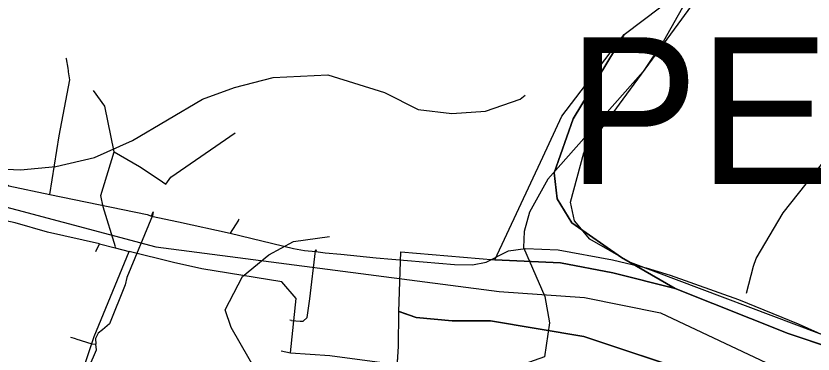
# Model space of a CAD drawing. Extents: x -662620 to -656370, y -1067090 to -1062990.
# Drawn here: x -660940.7 to -660805.1, y -1066287.9 to -1066230.3 of the extents above; entities that cross this region are included whole.
import ezdxf

# ---------------------------------------------------------------- set-up
doc = ezdxf.new("R2010")
doc.units = 0
for name, color, linetype in [('OBVOD_PÚ', 7, 'Continuous'), ('Organizacni_opatreni_ochranne_zatravnení__protierozni_rozmistovani_plodin__osevni_postup__stridani_plodin', 7, 'Continuous'), ('ORNÁ_PŮDA_-_STÁVAJÍCÍ', 7, 'Continuous'), ('OSTATNÍ_PLOCHA_-_STÁVAJÍCÍ', 7, 'Continuous'), ('PLYNOVOD_-_STL', 7, 'Continuous'), ('SDELOVACÍ_VEDENÍ_-_PODZEMNÍ', 7, 'Continuous'), ('SILNICE_II__TŘÍDY_A_III__TŘÍDY', 7, 'Continuous'), ('Trvalý_trávní_porost_-_stávající', 7, 'Continuous'), ('VRSTEVNICE_ZDŮRAZNĚNÁ', 7, 'Continuous'), ('VRSTEVNICE_ZÁKLADNÍ', 7, 'Continuous')]:
    doc.layers.add(name, color=color, linetype=linetype)

msp = doc.modelspace()

# ---------------------------------------------------------------- linework, layer by layer
at = {"layer": 'OBVOD_PÚ'}
for points in [[(-660837.28, -1066233.47), (-660831.01, -1066228.75)], [(-660847.86, -1066247.37), (-660837.28, -1066233.47)], [(-660851.07, -1066254.35), (-660847.86, -1066247.37)], [(-660859.28, -1066271.8), (-660851.07, -1066254.35)], [(-660875.56, -1066280.67), (-660875.23, -1066270.48)], [(-660875.23, -1066270.48), (-660859.28, -1066271.8)], [(-660875.66, -1066286.57), (-660875.56, -1066280.67)], [(-660876.98, -1066307.62), (-660875.66, -1066286.57)]]:
    msp.add_lwpolyline(points, dxfattribs=at)
at = {"layer": 'Organizacni_opatreni_ochranne_zatravnení__protierozni_rozmistovani_plodin__osevni_postup__stridani_plodin'}
msp.add_lwpolyline([(-660663.9, -1066344.3), (-660722.9, -1066323.6), (-660800.1, -1066285.9), (-660836.2, -1066272.3), (-660843.1, -1066268.3), (-660845.7, -1066265.2), (-660846.4, -1066262), (-660844.1, -1066253.6), (-660821.4, -1066222.5), (-660813.9, -1066207.3), (-660811, -1066201.6), (-660807.7, -1066197.9), (-660802.6, -1066196), (-660791.4, -1066197.2), (-660775.4, -1066197.2), (-660768.6, -1066197.5), (-660747.6, -1066195), (-660695.2, -1066169.2), (-660674.6, -1066159), (-660659.3, -1066148.6)], dxfattribs=at)
at = {"layer": 'ORNÁ_PŮDA_-_STÁVAJÍCÍ'}
for p, q in [((-660837.28, -1066233.47), (-660831.01, -1066228.75)), ((-660845.94, -1066247.8), (-660837.28, -1066233.47)), ((-660849.17, -1066256.99), (-660845.94, -1066247.8)), ((-660848.66, -1066261.45), (-660849.17, -1066256.99)), ((-660846.16, -1066265.52), (-660848.66, -1066261.45)), ((-660837.71, -1066271.42), (-660846.16, -1066265.52)), ((-660828.57, -1066276.71), (-660837.71, -1066271.42)), ((-660809.39, -1066284.39), (-660828.57, -1066276.71)), ((-660800.72, -1066287.26), (-660809.39, -1066284.39))]:
    msp.add_line(p, q, dxfattribs=at)
msp.add_lwpolyline([(-660671.78, -1066342.41), (-660687.72, -1066338.19), (-660714.92, -1066328.96), (-660736.8, -1066319.86), (-660748.23, -1066313.93), (-660776.04, -1066301.29), (-660790.11, -1066293.42), (-660800.72, -1066287.26), (-660809.39, -1066284.39), (-660828.57, -1066276.71), (-660837.71, -1066271.42), (-660846.16, -1066265.52), (-660848.66, -1066261.45), (-660849.17, -1066256.99), (-660845.94, -1066247.8), (-660837.28, -1066233.47), (-660831.01, -1066228.75)], dxfattribs=at)
at = {"layer": 'OSTATNÍ_PLOCHA_-_STÁVAJÍCÍ'}
for p, q in [((-660847.86, -1066247.37), (-660837.28, -1066233.47)), ((-660847.86, -1066247.37), (-660837.28, -1066233.47)), ((-660837.28, -1066233.47), (-660845.94, -1066247.8)), ((-660837.28, -1066233.47), (-660845.94, -1066247.8)), ((-660851.07, -1066254.35), (-660847.86, -1066247.37)), ((-660851.07, -1066254.35), (-660847.86, -1066247.37)), ((-660845.94, -1066247.8), (-660849.17, -1066256.99)), ((-660845.94, -1066247.8), (-660849.17, -1066256.99)), ((-660859.28, -1066271.8), (-660851.07, -1066254.35)), ((-660859.28, -1066271.8), (-660851.07, -1066254.35)), ((-660849.17, -1066256.99), (-660848.66, -1066261.45)), ((-660849.17, -1066256.99), (-660848.66, -1066261.45)), ((-660848.66, -1066261.45), (-660846.16, -1066265.52)), ((-660848.66, -1066261.45), (-660846.16, -1066265.52)), ((-660846.16, -1066265.52), (-660837.71, -1066271.42)), ((-660846.16, -1066265.52), (-660837.71, -1066271.42)), ((-660875.56, -1066280.65), (-660875.23, -1066270.48)), ((-660875.56, -1066280.65), (-660875.23, -1066270.48)), ((-660875.23, -1066270.48), (-660859.28, -1066271.8)), ((-660875.23, -1066270.48), (-660859.28, -1066271.8)), ((-660859.28, -1066271.8), (-660848.09, -1066272.32)), ((-660848.09, -1066272.32), (-660859.28, -1066271.8)), ((-660859.28, -1066271.8), (-660848.09, -1066272.32)), ((-660848.09, -1066272.32), (-660859.28, -1066271.8)), ((-660837.71, -1066271.42), (-660828.57, -1066276.71)), ((-660837.71, -1066271.42), (-660828.57, -1066276.71)), ((-660848.09, -1066272.32), (-660839.18, -1066274.02)), ((-660839.18, -1066274.02), (-660848.09, -1066272.32)), ((-660848.09, -1066272.32), (-660839.18, -1066274.02)), ((-660839.18, -1066274.02), (-660848.09, -1066272.32)), ((-660839.18, -1066274.02), (-660828.57, -1066276.71)), ((-660828.57, -1066276.71), (-660839.18, -1066274.02)), ((-660839.18, -1066274.02), (-660828.57, -1066276.71)), ((-660828.57, -1066276.71), (-660839.18, -1066274.02)), ((-660828.57, -1066276.71), (-660809.39, -1066284.39)), ((-660828.57, -1066276.71), (-660809.39, -1066284.39)), ((-660875.55, -1066280.65), (-660875.56, -1066280.65)), ((-660875.55, -1066280.65), (-660875.56, -1066280.65)), ((-660872.66, -1066281.64), (-660875.55, -1066280.65)), ((-660872.66, -1066281.64), (-660875.55, -1066280.65)), ((-660866.51, -1066282.24), (-660872.66, -1066281.64)), ((-660866.51, -1066282.24), (-660872.66, -1066281.64)), ((-660860.02, -1066282.22), (-660866.51, -1066282.24)), ((-660860.02, -1066282.22), (-660866.51, -1066282.24)), ((-660844.13, -1066284.88), (-660860.02, -1066282.22)), ((-660844.13, -1066284.88), (-660860.02, -1066282.22)), ((-660825.01, -1066291.23), (-660844.13, -1066284.88)), ((-660825.01, -1066291.23), (-660844.13, -1066284.88)), ((-660809.39, -1066284.39), (-660800.72, -1066287.26)), ((-660809.39, -1066284.39), (-660800.72, -1066287.26))]:
    msp.add_line(p, q, dxfattribs=at)
msp.add_lwpolyline([(-660847.86, -1066247.37), (-660837.28, -1066233.47), (-660845.94, -1066247.8), (-660849.17, -1066256.99), (-660848.66, -1066261.45), (-660846.16, -1066265.52), (-660837.71, -1066271.42), (-660828.57, -1066276.71), (-660839.18, -1066274.02), (-660848.09, -1066272.32), (-660859.28, -1066271.8), (-660851.07, -1066254.35)], close=True, dxfattribs=at)
msp.add_lwpolyline([(-660847.86, -1066247.37), (-660837.28, -1066233.47), (-660845.94, -1066247.8), (-660849.17, -1066256.99), (-660848.66, -1066261.45), (-660846.16, -1066265.52), (-660837.71, -1066271.42), (-660828.57, -1066276.71), (-660839.18, -1066274.02), (-660848.09, -1066272.32), (-660859.28, -1066271.8), (-660851.07, -1066254.35)], close=True, dxfattribs=at)
msp.add_lwpolyline([(-660791.05, -1066307.33), (-660807.83, -1066299.1), (-660819.8, -1066294.7), (-660825.01, -1066291.23), (-660844.13, -1066284.88), (-660860.02, -1066282.22), (-660866.51, -1066282.24), (-660872.66, -1066281.64), (-660875.55, -1066280.65), (-660875.56, -1066280.65), (-660875.23, -1066270.48), (-660859.28, -1066271.8), (-660848.09, -1066272.32), (-660839.18, -1066274.02), (-660828.57, -1066276.71), (-660809.39, -1066284.39), (-660800.72, -1066287.26)], dxfattribs=at)
msp.add_lwpolyline([(-660791.05, -1066307.33), (-660807.83, -1066299.1), (-660819.8, -1066294.7), (-660825.01, -1066291.23), (-660844.13, -1066284.88), (-660860.02, -1066282.22), (-660866.51, -1066282.24), (-660872.66, -1066281.64), (-660875.55, -1066280.65), (-660875.56, -1066280.65), (-660875.23, -1066270.48), (-660859.28, -1066271.8), (-660848.09, -1066272.32), (-660839.18, -1066274.02), (-660828.57, -1066276.71), (-660809.39, -1066284.39), (-660800.72, -1066287.26)], dxfattribs=at)
at = {"layer": 'PLYNOVOD_-_STL'}
for points in [[(-660931.75, -1066239.79), (-660931.77, -1066239.63), (-660931.84, -1066239.21), (-660932.11, -1066237.59), (-660932.2, -1066237.5)], [(-660934.92, -1066260.69), (-660933.32, -1066250.73), (-660931.55, -1066241.15), (-660931.75, -1066239.79)], [(-660968.5, -1066251.96), (-660964.68, -1066252.72), (-660954.68, -1066255.14), (-660943.8, -1066258), (-660941.9, -1066259.2), (-660934.92, -1066260.69), (-660918.4, -1066264.09), (-660917.63, -1066264.41)], [(-660917.63, -1066264.41), (-660917.37, -1066263.68), (-660917.45, -1066264.28), (-660921.86, -1066274.82), (-660922.1, -1066276.06), (-660924.77, -1066282.74), (-660925.98, -1066283.72), (-660926.73, -1066284.29), (-660927.18, -1066285.2), (-660927.09, -1066286.17)], [(-660917.63, -1066264.41), (-660913.03, -1066265.37), (-660904.26, -1066267.26), (-660893.52, -1066269.91), (-660891.64, -1066270.26), (-660889.71, -1066270.43), (-660888.09, -1066270.61), (-660885.44, -1066270.88)], [(-660902.86, -1066265.07), (-660902.73, -1066264.85)], [(-660902.86, -1066265.07), (-660903.38, -1066265.87), (-660904.26, -1066267.26)], [(-660893.82, -1066282.14), (-660892.39, -1066282.25), (-660891.87, -1066282.29), (-660891.17, -1066281.62), (-660890.7, -1066278.45), (-660889.77, -1066270.31), (-660889.66, -1066270.15), (-660889.71, -1066270.43)], [(-660885.44, -1066270.88), (-660879.46, -1066271.49), (-660866.14, -1066272.61), (-660863.03, -1066272.69), (-660860.71, -1066272.21), (-660856.92, -1066270.32), (-660854.03, -1066269.88), (-660848.48, -1066270.13), (-660839.23, -1066271.81), (-660833.51, -1066273.21), (-660829.44, -1066274.41), (-660817.81, -1066278.58), (-660807.7, -1066282.74), (-660797.83, -1066287.14), (-660781.64, -1066295.11), (-660759.53, -1066305.57), (-660737.72, -1066315.85), (-660719.43, -1066324.19), (-660695.99, -1066332.74), (-660687.69, -1066335.57), (-660664.88, -1066342.07)], [(-660893.82, -1066282.14), (-660894.11, -1066282.12)], [(-660930.51, -1066285.29), (-660931.35, -1066285.03)], [(-660930.51, -1066285.29), (-660929.59, -1066285.58), (-660927.78, -1066286.14), (-660927.09, -1066286.17)], [(-660936.67, -1066303.82), (-660936.05, -1066302.77), (-660935.05, -1066301.09), (-660931.88, -1066297.15), (-660930.74, -1066295.82), (-660927.02, -1066287.15), (-660927.09, -1066286.17)]]:
    msp.add_lwpolyline(points, dxfattribs=at)
at = {"layer": 'SDELOVACÍ_VEDENÍ_-_PODZEMNÍ'}
for points in [[(-660923.99, -1066253.46), (-660925.59, -1066245.66), (-660927.51, -1066243)], [(-660923.99, -1066253.46), (-660925.59, -1066245.66), (-660927.51, -1066243)], [(-660923.99, -1066253.46), (-660925.59, -1066245.66), (-660927.51, -1066243)], [(-660923.99, -1066253.46), (-660925.59, -1066245.66), (-660927.51, -1066243)], [(-660923.99, -1066253.46), (-660919.69, -1066255.92), (-660916.36, -1066258.15), (-660915.18, -1066258.95), (-660914.38, -1066257.73), (-660903.39, -1066250.2)], [(-660923.99, -1066253.46), (-660919.69, -1066255.92), (-660916.36, -1066258.15), (-660915.18, -1066258.95), (-660914.38, -1066257.73), (-660903.39, -1066250.2)], [(-660923.99, -1066253.46), (-660919.69, -1066255.92), (-660916.36, -1066258.15), (-660915.18, -1066258.95), (-660914.38, -1066257.73), (-660903.39, -1066250.2)], [(-660923.99, -1066253.46), (-660919.69, -1066255.92), (-660916.36, -1066258.15), (-660915.18, -1066258.95), (-660914.38, -1066257.73), (-660903.39, -1066250.2)], [(-660923.99, -1066253.46), (-660919.69, -1066255.92), (-660916.36, -1066258.15), (-660915.18, -1066258.95), (-660914.38, -1066257.73), (-660903.39, -1066250.2)], [(-660923.99, -1066253.46), (-660919.69, -1066255.92), (-660916.36, -1066258.15), (-660915.18, -1066258.95), (-660914.38, -1066257.73), (-660903.39, -1066250.2)], [(-660923.81, -1066269.79), (-660923.74, -1066269.64), (-660925.88, -1066262.8), (-660926.28, -1066260.88), (-660923.99, -1066253.46)], [(-660923.81, -1066269.79), (-660923.74, -1066269.64), (-660925.88, -1066262.8), (-660926.28, -1066260.88), (-660923.99, -1066253.46)], [(-660923.81, -1066269.79), (-660923.74, -1066269.64), (-660925.88, -1066262.8), (-660926.28, -1066260.88), (-660923.99, -1066253.46)], [(-660923.81, -1066269.79), (-660923.74, -1066269.64), (-660925.88, -1066262.8), (-660926.28, -1066260.88), (-660923.99, -1066253.46)], [(-660919.69, -1066255.92), (-660916.36, -1066258.15)], [(-660919.69, -1066255.92), (-660916.36, -1066258.15)], [(-660919.69, -1066255.92), (-660916.36, -1066258.15)], [(-660919.69, -1066255.92), (-660916.36, -1066258.15)], [(-660919.69, -1066255.92), (-660916.36, -1066258.15)], [(-660919.69, -1066255.92), (-660916.36, -1066258.15)], [(-660926.5, -1066269.08), (-660935.34, -1066267.11), (-660940.84, -1066265.54), (-660949.87, -1066263.62), (-660959.24, -1066261.81)], [(-660926.5, -1066269.08), (-660935.34, -1066267.11), (-660940.84, -1066265.54), (-660949.87, -1066263.62), (-660959.24, -1066261.81)], [(-660926.5, -1066269.08), (-660935.34, -1066267.11), (-660940.84, -1066265.54), (-660949.87, -1066263.62), (-660959.24, -1066261.81)], [(-660926.5, -1066269.08), (-660935.34, -1066267.11), (-660940.84, -1066265.54), (-660949.87, -1066263.62), (-660959.24, -1066261.81)], [(-660927.09, -1066270.39), (-660926.5, -1066269.08)], [(-660927.09, -1066270.39), (-660926.5, -1066269.08)], [(-660927.09, -1066270.39), (-660926.5, -1066269.08)], [(-660927.09, -1066270.39), (-660926.5, -1066269.08)], [(-660926.5, -1066269.08), (-660923.81, -1066269.79)], [(-660926.5, -1066269.08), (-660923.81, -1066269.79)], [(-660926.5, -1066269.08), (-660923.81, -1066269.79)], [(-660926.5, -1066269.08), (-660923.81, -1066269.79)], [(-660931.3, -1066365.16), (-660930.44, -1066365.58), (-660928.33, -1066365.64), (-660930.57, -1066358.03), (-660935.09, -1066346.14), (-660936.83, -1066339.24), (-660938.47, -1066331.3), (-660937.7, -1066323.1), (-660933.53, -1066309.46), (-660933.13, -1066306.66), (-660933.84, -1066304.24), (-660927.37, -1066284.9), (-660921.47, -1066270.4)], [(-660931.3, -1066365.16), (-660930.44, -1066365.58), (-660928.33, -1066365.64), (-660930.57, -1066358.03), (-660935.09, -1066346.14), (-660936.83, -1066339.24), (-660938.47, -1066331.3), (-660937.7, -1066323.1), (-660933.53, -1066309.46), (-660933.13, -1066306.66), (-660933.84, -1066304.24), (-660927.37, -1066284.9), (-660921.47, -1066270.4)], [(-660931.3, -1066365.16), (-660930.44, -1066365.58), (-660928.33, -1066365.64), (-660930.57, -1066358.03), (-660935.09, -1066346.14), (-660936.83, -1066339.24), (-660938.47, -1066331.3), (-660937.7, -1066323.1), (-660933.53, -1066309.46), (-660933.13, -1066306.66), (-660933.84, -1066304.24), (-660927.37, -1066284.9), (-660921.47, -1066270.4)], [(-660931.3, -1066365.16), (-660930.44, -1066365.58), (-660928.33, -1066365.64), (-660930.57, -1066358.03), (-660935.09, -1066346.14), (-660936.83, -1066339.24), (-660938.47, -1066331.3), (-660937.7, -1066323.1), (-660933.53, -1066309.46), (-660933.13, -1066306.66), (-660933.84, -1066304.24), (-660927.37, -1066284.9), (-660921.47, -1066270.4)], [(-660931.3, -1066365.16), (-660930.44, -1066365.58), (-660928.33, -1066365.64), (-660930.57, -1066358.03), (-660935.09, -1066346.14), (-660936.83, -1066339.24), (-660938.47, -1066331.3), (-660937.7, -1066323.1), (-660933.53, -1066309.46), (-660933.13, -1066306.66), (-660933.84, -1066304.24), (-660927.37, -1066284.9), (-660921.47, -1066270.4)], [(-660931.3, -1066365.16), (-660930.44, -1066365.58), (-660928.33, -1066365.64), (-660930.57, -1066358.03), (-660935.09, -1066346.14), (-660936.83, -1066339.24), (-660938.47, -1066331.3), (-660937.7, -1066323.1), (-660933.53, -1066309.46), (-660933.13, -1066306.66), (-660933.84, -1066304.24), (-660927.37, -1066284.9), (-660921.47, -1066270.4)], [(-660923.81, -1066269.79), (-660921.47, -1066270.4)], [(-660923.81, -1066269.79), (-660921.47, -1066270.4)], [(-660923.81, -1066269.79), (-660921.47, -1066270.4)], [(-660923.81, -1066269.79), (-660921.47, -1066270.4)], [(-660923.81, -1066269.79), (-660921.47, -1066270.4)], [(-660923.81, -1066269.79), (-660921.47, -1066270.4)], [(-660894.02, -1066287.69), (-660893.02, -1066278.39), (-660895.47, -1066275.6), (-660909.11, -1066273.35), (-660913.91, -1066272.27), (-660921.47, -1066270.4)], [(-660894.02, -1066287.69), (-660893.02, -1066278.39), (-660895.47, -1066275.6), (-660909.11, -1066273.35), (-660913.91, -1066272.27), (-660921.47, -1066270.4)], [(-660894.02, -1066287.69), (-660893.02, -1066278.39), (-660895.47, -1066275.6), (-660909.11, -1066273.35), (-660913.91, -1066272.27), (-660921.47, -1066270.4)], [(-660894.02, -1066287.69), (-660893.02, -1066278.39), (-660895.47, -1066275.6), (-660909.11, -1066273.35), (-660913.91, -1066272.27), (-660921.47, -1066270.4)], [(-660894.02, -1066287.69), (-660893.02, -1066278.39), (-660895.47, -1066275.6), (-660909.11, -1066273.35), (-660913.91, -1066272.27), (-660921.47, -1066270.4)], [(-660894.02, -1066287.69), (-660893.02, -1066278.39), (-660895.47, -1066275.6), (-660909.11, -1066273.35), (-660913.91, -1066272.27), (-660921.47, -1066270.4)], [(-660895.6, -1066287.3), (-660894.02, -1066287.69)], [(-660895.6, -1066287.3), (-660894.02, -1066287.69)], [(-660895.6, -1066287.3), (-660894.02, -1066287.69)], [(-660895.6, -1066287.3), (-660894.02, -1066287.69)], [(-660895.6, -1066287.3), (-660894.02, -1066287.69)], [(-660895.6, -1066287.3), (-660894.02, -1066287.69)], [(-660894.02, -1066287.69), (-660887.3, -1066288.13), (-660878.43, -1066289.3), (-660868.56, -1066290.81), (-660860.1, -1066290.87), (-660843.88, -1066290.9), (-660835.28, -1066292), (-660822.64, -1066296.64), (-660774.54, -1066317.53), (-660740.99, -1066332.63), (-660718.81, -1066341.64), (-660711.2, -1066343.79), (-660691.16, -1066350.06), (-660659.36, -1066359.16), (-660651.34, -1066361.62), (-660644.94, -1066364.54), (-660635.97, -1066368.26)], [(-660894.02, -1066287.69), (-660887.3, -1066288.13), (-660878.43, -1066289.3), (-660868.56, -1066290.81), (-660860.1, -1066290.87), (-660843.88, -1066290.9), (-660835.28, -1066292), (-660822.64, -1066296.64), (-660774.54, -1066317.53), (-660740.99, -1066332.63), (-660718.81, -1066341.64), (-660711.2, -1066343.79), (-660691.16, -1066350.06), (-660659.36, -1066359.16), (-660651.34, -1066361.62), (-660644.94, -1066364.54), (-660635.97, -1066368.26)], [(-660894.02, -1066287.69), (-660887.3, -1066288.13), (-660878.43, -1066289.3), (-660868.56, -1066290.81), (-660860.1, -1066290.87), (-660843.88, -1066290.9), (-660835.28, -1066292), (-660822.64, -1066296.64), (-660774.54, -1066317.53), (-660740.99, -1066332.63), (-660718.81, -1066341.64), (-660711.2, -1066343.79), (-660691.16, -1066350.06), (-660659.36, -1066359.16), (-660651.34, -1066361.62), (-660644.94, -1066364.54), (-660635.97, -1066368.26)], [(-660894.02, -1066287.69), (-660887.3, -1066288.13), (-660878.43, -1066289.3), (-660868.56, -1066290.81), (-660860.1, -1066290.87), (-660843.88, -1066290.9), (-660835.28, -1066292), (-660822.64, -1066296.64), (-660774.54, -1066317.53), (-660740.99, -1066332.63), (-660718.81, -1066341.64), (-660711.2, -1066343.79), (-660691.16, -1066350.06), (-660659.36, -1066359.16), (-660651.34, -1066361.62), (-660644.94, -1066364.54), (-660635.97, -1066368.26)], [(-660894.02, -1066287.69), (-660887.3, -1066288.13), (-660878.43, -1066289.3), (-660868.56, -1066290.81), (-660860.1, -1066290.87), (-660843.88, -1066290.9), (-660835.28, -1066292), (-660822.64, -1066296.64), (-660774.54, -1066317.53), (-660740.99, -1066332.63), (-660718.81, -1066341.64), (-660711.2, -1066343.79), (-660691.16, -1066350.06), (-660659.36, -1066359.16), (-660651.34, -1066361.62), (-660644.94, -1066364.54), (-660635.97, -1066368.26)], [(-660894.02, -1066287.69), (-660887.3, -1066288.13), (-660878.43, -1066289.3), (-660868.56, -1066290.81), (-660860.1, -1066290.87), (-660843.88, -1066290.9), (-660835.28, -1066292), (-660822.64, -1066296.64), (-660774.54, -1066317.53), (-660740.99, -1066332.63), (-660718.81, -1066341.64), (-660711.2, -1066343.79), (-660691.16, -1066350.06), (-660659.36, -1066359.16), (-660651.34, -1066361.62), (-660644.94, -1066364.54), (-660635.97, -1066368.26)]]:
    msp.add_lwpolyline(points, dxfattribs=at)
at = {"layer": 'SILNICE_II__TŘÍDY_A_III__TŘÍDY'}
msp.add_lwpolyline([(-661455.69, -1066258.23), (-661425.11, -1066264.68), (-661348.59, -1066266), (-661242.48, -1066292.61), (-661199.34, -1066308.81), (-661155.55, -1066329.47), (-661101, -1066323.85), (-661049.27, -1066285.34), (-661003.66, -1066246.5), (-660916.89, -1066269.64), (-660858.54, -1066277.24), (-660844, -1066278.23), (-660831.11, -1066280.88), (-660727.44, -1066329.77), (-660601.37, -1066369.96)], dxfattribs=at)
at = {"layer": 'Trvalý_trávní_porost_-_stávající'}
for p, q in [((-660875.66, -1066286.57), (-660875.56, -1066280.67)), ((-660875.56, -1066280.65), (-660872.66, -1066281.64)), ((-660875.56, -1066280.67), (-660875.56, -1066280.65)), ((-660872.66, -1066281.64), (-660866.51, -1066282.24)), ((-660866.51, -1066282.24), (-660860.02, -1066282.22)), ((-660860.02, -1066282.22), (-660844.13, -1066284.88)), ((-660844.13, -1066284.88), (-660825.01, -1066291.23)), ((-660876.98, -1066307.62), (-660875.66, -1066286.57))]:
    msp.add_line(p, q, dxfattribs=at)
msp.add_lwpolyline([(-660882.99, -1066379.72), (-660882.43, -1066371.61), (-660879.3, -1066362.2), (-660877.02, -1066336.75), (-660876.98, -1066307.62), (-660875.66, -1066286.57), (-660875.56, -1066280.67), (-660875.56, -1066280.65), (-660872.66, -1066281.64), (-660866.51, -1066282.24), (-660860.02, -1066282.22), (-660844.13, -1066284.88), (-660825.01, -1066291.23), (-660819.8, -1066294.7), (-660821.35, -1066319.24), (-660822.04, -1066326.19), (-660824.01, -1066353.52), (-660829.85, -1066352.33), (-660843, -1066349.18), (-660851.82, -1066349.69), (-660853.55, -1066374.98)], dxfattribs=at)
at = {"layer": 'VRSTEVNICE_ZDŮRAZNĚNÁ'}
msp.add_lwpolyline([(-661002.44, -1066223.28), (-661007.02, -1066232.02), (-661006.9, -1066237.33), (-660999.1, -1066242.77), (-660976.07, -1066249.07), (-660958.01, -1066254.81), (-660951.99, -1066255.95), (-660939.95, -1066256.53), (-660933.93, -1066255.95), (-660927.34, -1066254.38), (-660920.89, -1066251.51), (-660908.99, -1066244.49), (-660903.55, -1066242.48), (-660896.96, -1066240.76), (-660887.64, -1066240.33), (-660878.04, -1066243.34), (-660872.31, -1066246.21), (-660866.57, -1066246.92), (-660860.84, -1066246.49), (-660854.96, -1066244.49), (-660854.1, -1066243.77)], dxfattribs=at)
at = {"layer": 'VRSTEVNICE_ZÁKLADNÍ'}
for points in [[(-660816.45, -1066277.48), (-660815.28, -1066272.88), (-660814.83, -1066271.58), (-660810.25, -1066263.84), (-660802.65, -1066254.23), (-660798.07, -1066249.5), (-660791.76, -1066241.62), (-660781.59, -1066226.86), (-660770.98, -1066215.4), (-660766.39, -1066211.81), (-660759.08, -1066207.23), (-660723.97, -1066188.31), (-660700.61, -1066177.7), (-660689.58, -1066171.25), (-660680.83, -1066164.37), (-660665.21, -1066149.47)], [(-660816.45, -1066277.48), (-660815.28, -1066272.88), (-660814.83, -1066271.58), (-660810.25, -1066263.84), (-660802.65, -1066254.23), (-660798.07, -1066249.5), (-660791.76, -1066241.62), (-660781.59, -1066226.86), (-660770.98, -1066215.4), (-660766.39, -1066211.81), (-660759.08, -1066207.23), (-660723.97, -1066188.31), (-660700.61, -1066177.7), (-660689.58, -1066171.25), (-660680.83, -1066164.37), (-660665.21, -1066149.47)], [(-660818.85, -1066213.68), (-660830.6, -1066234.6), (-660834.04, -1066239.76), (-660850.23, -1066258.1), (-660853.39, -1066263.69), (-660854.25, -1066266.99), (-660854.39, -1066269.71), (-660850.74, -1066278.08), (-660849.98, -1066282.56), (-660850.81, -1066288.34), (-660860.55, -1066291.78), (-660865.71, -1066294.94), (-660869.49, -1066299.81), (-660872.02, -1066307.4), (-660874.45, -1066311.7), (-660883.63, -1066319.87), (-660885.86, -1066322.26), (-660887.32, -1066328.53), (-660894.81, -1066370.18), (-660896.53, -1066374.19)], [(-660818.85, -1066213.68), (-660830.6, -1066234.6), (-660834.04, -1066239.76), (-660850.23, -1066258.1), (-660853.39, -1066263.69), (-660854.25, -1066266.99), (-660854.39, -1066269.71), (-660850.74, -1066278.08), (-660849.98, -1066282.56), (-660850.81, -1066288.34), (-660860.55, -1066291.78), (-660865.71, -1066294.94), (-660869.49, -1066299.81), (-660872.02, -1066307.4), (-660874.45, -1066311.7), (-660883.63, -1066319.87), (-660885.86, -1066322.26), (-660887.32, -1066328.53), (-660894.81, -1066370.18), (-660896.53, -1066374.19)], [(-660898.84, -1066320.57), (-660899.42, -1066313.71), (-660897.24, -1066303.96), (-660897.53, -1066298.23), (-660899.53, -1066291.35), (-660904.12, -1066283.33), (-660905.12, -1066280.32), (-660902.17, -1066274.67), (-660897.67, -1066271), (-660893.52, -1066268.71), (-660887.35, -1066267.85)], [(-660898.84, -1066320.57), (-660899.42, -1066313.71), (-660897.24, -1066303.96), (-660897.53, -1066298.23), (-660899.53, -1066291.35), (-660904.12, -1066283.33), (-660905.12, -1066280.32), (-660902.17, -1066274.67), (-660897.67, -1066271), (-660893.52, -1066268.71), (-660887.35, -1066267.85)]]:
    msp.add_lwpolyline(points, dxfattribs=at)

# ---------------------------------------------------------------- texts
at = {"layer": 'Organizacni_opatreni_ochranne_zatravnení__protierozni_rozmistovani_plodin__osevni_postup__stridani_plodin'}
msp.add_text('PEO 1, os. postup', height=25, dxfattribs=at).set_placement((-660846.9, -1066258.92))

doc.saveas('drawing.dxf')
